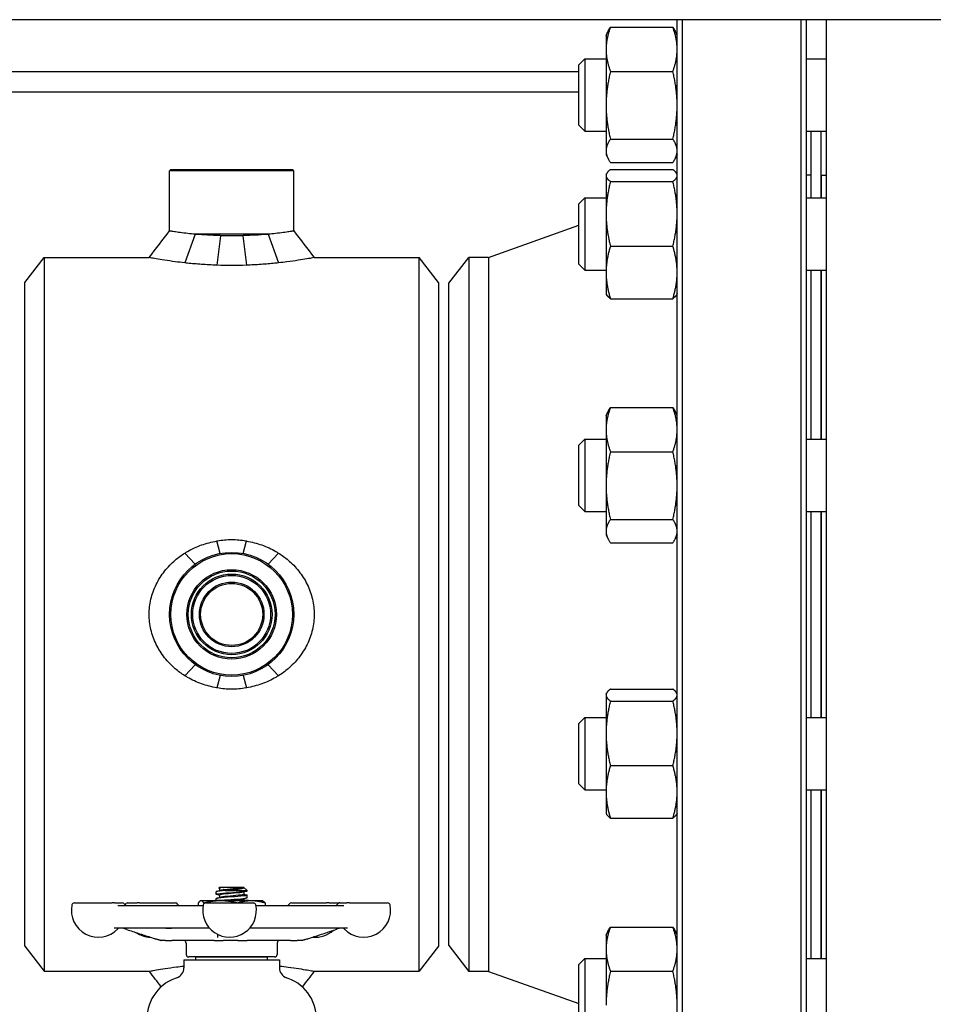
# Model space of a CAD drawing. Header units: inches. Extents: x 18 to 846, y -67 to 561.
# Tile 568 of 656: x 710 to 721, y 264 to 276. Entities that reach past the tile are written whole.
import ezdxf

# ---------------------------------------------------------------- set-up
doc = ezdxf.new("R2010")
doc.units = ezdxf.units.IN
doc.header["$LTSCALE"] = 24
doc.header["$MEASUREMENT"] = 0
doc.layers.add('Visible (ANSI)', color=7, linetype='Continuous', lineweight=30)

msp = doc.modelspace()

# ---------------------------------------------------------------- linework, layer by layer
at = {"layer": 'Visible (ANSI)'}
for p, q in [((760.8308, 275.79286), (701.8308, 275.79286)), ((717.8358, 261.29286), (717.8358, 275.79286)), ((717.8983, 275.79286), (717.8983, 261.29286)), ((719.3333, 261.29286), (719.3333, 275.79286)), ((719.3958, 275.79286), (719.3958, 261.29286)), ((719.6408, 261.29286), (719.6408, 275.79286)), ((716.9768, 275.60288), (716.99816, 275.64867)), ((716.9768, 275.60288), (716.9768, 275.43407)), ((717.02867, 275.70131), (717.78394, 275.70131)), ((717.8358, 275.60288), (717.81445, 275.64867)), ((716.9768, 275.43407), (716.9768, 274.75812)), ((716.6458, 275.24847), (716.71872, 275.32138)), ((716.6458, 274.5193), (716.6458, 275.24847)), ((716.71872, 275.32138), (716.71872, 274.44638)), ((716.71872, 275.32138), (716.9768, 275.32138)), ((719.3958, 275.32138), (719.6408, 275.32138)), ((708.2558, 275.16786), (716.6458, 275.16786)), ((717.02867, 275.16683), (717.78394, 275.16683)), ((716.6458, 274.91786), (708.2558, 274.91786)), ((716.9768, 274.75812), (716.9768, 274.20793)), ((716.6458, 274.5193), (716.71872, 274.44638)), ((716.71872, 274.44638), (716.9768, 274.44638)), ((719.3958, 274.44638), (719.6408, 274.44638)), ((719.4558, 273.63906), (719.4558, 274.44638)), ((719.5758, 273.63906), (719.5758, 274.44638)), ((717.02867, 274.3494), (717.78394, 274.3494)), ((716.9768, 274.20793), (716.9768, 274.16488)), ((716.9768, 274.16488), (716.99816, 274.1191)), ((717.02867, 274.06645), (717.78394, 274.06645)), ((717.8358, 274.16488), (717.81445, 274.1191)), ((711.71643, 273.98036), (711.7008, 273.96474)), ((713.2008, 273.96474), (711.7008, 273.96474)), ((711.7008, 273.23911), (711.7008, 273.96474)), ((711.71643, 273.98036), (713.18518, 273.98036)), ((713.18518, 273.98036), (713.2008, 273.96474)), ((713.2008, 273.23911), (713.2008, 273.96474)), ((716.9768, 273.92056), (716.98205, 273.93182)), ((717.02867, 273.98208), (717.78394, 273.98208)), ((717.8358, 273.92056), (717.83055, 273.93182)), ((716.9768, 273.92056), (716.9768, 273.90947)), ((716.9768, 273.90947), (716.9768, 273.4466)), ((717.02867, 273.83686), (717.78394, 273.83686)), ((719.4558, 273.91536), (719.3958, 273.91536)), ((719.5808, 273.63906), (719.5808, 273.91536)), ((719.5808, 273.91536), (719.6408, 273.91536)), ((719.5758, 273.79536), (719.5808, 273.79536)), ((716.6458, 273.56614), (716.71872, 273.63906)), ((716.71872, 273.63906), (716.71872, 272.76406)), ((716.71872, 273.63906), (716.9768, 273.63906)), ((719.3958, 273.63906), (719.6408, 273.63906)), ((716.6458, 272.83698), (716.6458, 273.56614)), ((716.9768, 273.4466), (716.9768, 272.73869)), ((715.5558, 272.92036), (716.6458, 273.3076)), ((712.01098, 273.19911), (711.88356, 272.85376)), ((712.89063, 273.19911), (712.01098, 273.19911)), ((712.31447, 273.1827), (712.27312, 272.82561)), ((712.58714, 273.1827), (712.62849, 272.82561)), ((712.89063, 273.19911), (713.01805, 272.85376)), ((717.02867, 273.05634), (717.78394, 273.05634)), ((709.9508, 272.61586), (710.18254, 272.91786)), ((710.18254, 272.91786), (710.18254, 264.29286)), ((710.18254, 272.91786), (711.45368, 272.91786)), ((713.44793, 272.91786), (714.71907, 272.91786)), ((714.71907, 264.29286), (714.71907, 272.91786)), ((714.9508, 272.61586), (714.71907, 272.91786)), ((715.0758, 272.60786), (715.31559, 272.92036)), ((715.31559, 272.92036), (715.31559, 264.29036)), ((715.5558, 272.92036), (715.31559, 272.92036)), ((715.5558, 272.92036), (715.5558, 264.29036)), ((716.6458, 272.83698), (716.71872, 272.76406)), ((716.71872, 272.76406), (716.9768, 272.76406)), ((719.3958, 272.76406), (719.6408, 272.76406)), ((719.4558, 270.72519), (719.4558, 272.76406)), ((719.5758, 270.72519), (719.5758, 272.76406)), ((719.5808, 270.72519), (719.5808, 272.76406)), ((716.9768, 272.73869), (716.9768, 272.48256)), ((709.9508, 264.59486), (709.9508, 272.61586)), ((714.9508, 272.61586), (714.9508, 264.59486)), ((715.0758, 264.60286), (715.0758, 272.60786)), ((716.9768, 272.48256), (716.98205, 272.4713)), ((717.02867, 272.42103), (717.78394, 272.42103)), ((717.8358, 272.48256), (717.83055, 272.4713)), ((717.02867, 271.10512), (717.78394, 271.10512)), ((716.9768, 271.00669), (716.99816, 271.05247)), ((716.9768, 271.00669), (716.9768, 270.83788)), ((717.8358, 271.00669), (717.81445, 271.05247)), ((716.9768, 270.83788), (716.9768, 270.16192)), ((716.6458, 270.65227), (716.71872, 270.72519)), ((716.71872, 270.72519), (716.71872, 269.85019)), ((716.71872, 270.72519), (716.9768, 270.72519)), ((719.3958, 270.72519), (719.6408, 270.72519)), ((716.6458, 269.92311), (716.6458, 270.65227)), ((717.02867, 270.57064), (717.78394, 270.57064)), ((716.9768, 270.16192), (716.9768, 269.61173)), ((716.6458, 269.92311), (716.71872, 269.85019)), ((716.71872, 269.85019), (716.9768, 269.85019)), ((719.3958, 269.85019), (719.6408, 269.85019)), ((719.4558, 267.36054), (719.4558, 269.85019)), ((719.5758, 267.36054), (719.5758, 269.85019)), ((719.5808, 267.36054), (719.5808, 269.85019)), ((717.02867, 269.75321), (717.78394, 269.75321)), ((716.9768, 269.61173), (716.9768, 269.56869)), ((716.9768, 269.56869), (716.99816, 269.5229)), ((717.8358, 269.56869), (717.81445, 269.5229)), ((712.31059, 269.34214), (712.27312, 269.49262)), ((712.59102, 269.34214), (712.62849, 269.49262)), ((717.02867, 269.47026), (717.78394, 269.47026)), ((712.01098, 269.21286), (711.88385, 269.34634)), ((712.89063, 269.21286), (713.01776, 269.34634)), ((712.01098, 267.99787), (711.88356, 267.86457)), ((712.89063, 267.99787), (713.01805, 267.86457)), ((712.31051, 267.8686), (712.27312, 267.71811)), ((712.5911, 267.8686), (712.62849, 267.71811)), ((716.9768, 267.64204), (716.98205, 267.6533)), ((716.9768, 267.64204), (716.9768, 267.63096)), ((716.9768, 267.63096), (716.9768, 267.16808)), ((717.02867, 267.70357), (717.78394, 267.70357)), ((717.8358, 267.64204), (717.83055, 267.6533)), ((717.02867, 267.55835), (717.78394, 267.55835)), ((716.6458, 267.28762), (716.71872, 267.36054)), ((716.6458, 266.55846), (716.6458, 267.28762)), ((716.71872, 267.36054), (716.71872, 266.48554)), ((716.71872, 267.36054), (716.9768, 267.36054)), ((719.3958, 267.36054), (719.6408, 267.36054)), ((716.9768, 267.16808), (716.9768, 266.46017)), ((717.02867, 266.77782), (717.78394, 266.77782)), ((716.6458, 266.55846), (716.71872, 266.48554)), ((716.71872, 266.48554), (716.9768, 266.48554)), ((716.9768, 266.46017), (716.9768, 266.20404)), ((719.3958, 266.48554), (719.6408, 266.48554)), ((719.4558, 264.44667), (719.4558, 266.48554)), ((719.5758, 264.44667), (719.5758, 266.48554)), ((719.5808, 264.44667), (719.5808, 266.48554)), ((716.9768, 266.20404), (716.98205, 266.19278)), ((717.8358, 266.20404), (717.83055, 266.19278)), ((717.02867, 266.14252), (717.78394, 266.14252)), ((712.2633, 265.22316), (712.2633, 265.25405)), ((712.30385, 265.30649), (712.29498, 265.2983)), ((712.34743, 265.30649), (712.30385, 265.30649)), ((712.30497, 265.29571), (712.30497, 265.26705)), ((712.34743, 265.30649), (712.35051, 265.30649)), ((712.59664, 265.30649), (712.35051, 265.30649)), ((712.37071, 265.26903), (712.6383, 265.26903)), ((712.59664, 265.30649), (712.59773, 265.30649)), ((712.59664, 265.30649), (712.59664, 265.30649)), ((712.59664, 265.25182), (712.59664, 265.22316)), ((712.5982, 265.30609), (712.6383, 265.26903)), ((712.6383, 265.26482), (712.6383, 265.26903)), ((712.0758, 265.14399), (712.07076, 265.14164)), ((712.08078, 265.14399), (712.0758, 265.14399)), ((712.3185, 265.14399), (712.08078, 265.14399)), ((712.24696, 265.14661), (712.24433, 265.14399)), ((712.65465, 265.14661), (712.24696, 265.14661)), ((712.2633, 265.14661), (712.2633, 265.17071)), ((712.30497, 265.21238), (712.30497, 265.18372)), ((712.68853, 265.14399), (712.3185, 265.14399)), ((712.59664, 265.16849), (712.59664, 265.14661)), ((712.6383, 265.18149), (712.6383, 265.21238)), ((712.65465, 265.14661), (712.65728, 265.14399)), ((712.8258, 265.14399), (712.68853, 265.14399)), ((712.8258, 265.14399), (712.83084, 265.14164)), ((710.5503, 265.11911), (711.00423, 265.11911)), ((711.03584, 265.11911), (711.00423, 265.11911)), ((711.03584, 265.11911), (711.12869, 265.11911)), ((711.07267, 265.08786), (712.10538, 265.08786)), ((711.19207, 265.11911), (711.30768, 265.11911)), ((711.33848, 265.11911), (711.30768, 265.11911)), ((711.33848, 265.11911), (711.77046, 265.11911)), ((712.04564, 265.11694), (712.04564, 265.08786)), ((712.11592, 265.11694), (712.11592, 265.11074)), ((712.13721, 265.11911), (712.71284, 265.11911)), ((712.74467, 265.08786), (713.8054, 265.08786)), ((712.85597, 265.11694), (712.85597, 265.08786)), ((713.17287, 265.11911), (713.59702, 265.11911)), ((713.62851, 265.11911), (713.59702, 265.11911)), ((713.62851, 265.11911), (713.75125, 265.11911)), ((713.75699, 265.11911), (713.84343, 265.11911)), ((713.87434, 265.11911), (713.84343, 265.11911)), ((713.87434, 265.11911), (714.33537, 265.11911)), ((712.18021, 264.81536), (711.03162, 264.81536)), ((713.84891, 264.81536), (712.66984, 264.81536)), ((716.9768, 264.72817), (716.99816, 264.77396)), ((717.02867, 264.8266), (717.78394, 264.8266)), ((717.8358, 264.72817), (717.81445, 264.77396)), ((711.59647, 264.66536), (711.59761, 264.66536)), ((711.64926, 264.66536), (711.59761, 264.66536)), ((711.64926, 264.66536), (711.7266, 264.66536)), ((712.2378, 264.66536), (711.7266, 264.66536)), ((712.2378, 264.66536), (712.34988, 264.66536)), ((712.52528, 264.66536), (712.34988, 264.66536)), ((712.52528, 264.66536), (712.63877, 264.66536)), ((713.16144, 264.66536), (712.63877, 264.66536)), ((713.16144, 264.66536), (713.24162, 264.66536)), ((713.29838, 264.66536), (713.24162, 264.66536)), ((713.29838, 264.66536), (713.30002, 264.66536)), ((716.9768, 264.72817), (716.9768, 264.55936)), ((709.9508, 264.59486), (710.18254, 264.29286)), ((711.9008, 264.63411), (711.9008, 264.49661)), ((713.0008, 264.63411), (713.0008, 264.49661)), ((714.9508, 264.59486), (714.71907, 264.29286)), ((715.0758, 264.60286), (715.31559, 264.29036)), ((716.9768, 264.55936), (716.9768, 263.88341)), ((711.8733, 264.43036), (713.0283, 264.43036)), ((711.8733, 264.43036), (711.8733, 264.33302)), ((712.96955, 264.46536), (711.93205, 264.46536)), ((712.88255, 264.46161), (712.01905, 264.46161)), ((712.01905, 264.43036), (712.01905, 264.46161)), ((712.1258, 264.46161), (712.1258, 264.46536)), ((712.7758, 264.46161), (712.7758, 264.46536)), ((712.88255, 264.43036), (712.88255, 264.46161)), ((713.0283, 264.43036), (713.0283, 264.33302)), ((716.6458, 264.37375), (716.71872, 264.44667)), ((716.71872, 264.44667), (716.71872, 263.57167)), ((716.71872, 264.44667), (716.9768, 264.44667)), ((719.3958, 264.44667), (719.6408, 264.44667)), ((710.18254, 264.29286), (711.45368, 264.29286)), ((713.44793, 264.29286), (714.71907, 264.29286)), ((715.5558, 264.29036), (715.31559, 264.29036)), ((715.5558, 264.29036), (716.6458, 263.90313)), ((716.6458, 263.64459), (716.6458, 264.37375)), ((717.02867, 264.29212), (717.78394, 264.29212))]:
    msp.add_line(p, q, dxfattribs=at)
for radius in [0.75, 0.73438, 0.54063, 0.52432, 0.48748, 0.47117, 0.39063, 0.375]:
    msp.add_circle((712.4508, 268.60536), radius, dxfattribs=at)
for centre, radius, start, end in [((717.4608, 273.9951), 0.375, 350.315404, 0), ((710.83812, 265.02911), 0.325, 168.463041, 316.550158), ((710.5503, 265.08786), 0.03125, 90, 168.463041), ((711.12869, 265.08786), 0.03125, 30, 90), ((711.18281, 265.11911), 0.03125, 210, 250.573347), ((711.19207, 265.08786), 0.03125, 90, 165.077179), ((711.77046, 265.08786), 0.03125, 30, 90), ((711.82458, 265.11911), 0.03125, 210, 270), ((712.42502, 265.02911), 0.325, 168.463041, 11.536959), ((712.13721, 265.08786), 0.03125, 90, 168.463041), ((712.71284, 265.08786), 0.03125, 11.536959, 90), ((713.11874, 265.11911), 0.03125, 270, 330), ((713.17287, 265.08786), 0.03125, 90, 150), ((713.70286, 265.11911), 0.03125, 285.522887, 330), ((713.75699, 265.08786), 0.03125, 90, 150), ((713.75125, 265.08786), 0.03125, 84.72789, 90), ((714.04756, 265.02911), 0.325, 223.449842, 11.536959), ((714.33537, 265.08786), 0.03125, 11.536959, 90), ((711.09675, 264.78411), 0.03125, 90, 136.550158), ((713.46343, 265.02911), 0.325, 264.560361, 312.13594), ((713.78893, 264.78411), 0.03125, 43.449842, 90), ((711.47989, 265.02911), 0.325, 235.93451, 267.72507), ((711.86955, 264.63411), 0.03125, 0, 90), ((713.03205, 264.63411), 0.03125, 90, 180), ((711.93205, 264.49661), 0.03125, 180, 270), ((712.96955, 264.49661), 0.03125, 270, 0), ((711.7483, 264.33302), 0.125, 288.15197, 0), ((713.1533, 264.33302), 0.125, 180, 251.84803), ((711.9508, 263.71536), 0.525, 105.803055, 180), ((712.9508, 263.71536), 0.525, 0, 74.196945)]:
    msp.add_arc(centre, radius, start, end, dxfattribs=at)
for points, weights in [([(717.02867, 275.70131), (716.9768, 275.5581), (716.9768, 275.43407)], [1, 1.0379548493, 1]), ([(716.99816, 275.64867), (717.00993, 275.67391), (717.02867, 275.70131)], [1.01733426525, 1.01339325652, 1]), ([(717.78394, 275.70131), (717.80268, 275.67391), (717.81445, 275.64867)], [1, 1.01339325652, 1.01733426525]), ([(717.8358, 275.43407), (717.8358, 275.5581), (717.78394, 275.70131)], [1, 1.0379548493, 1]), ([(716.9768, 275.43407), (716.9768, 275.31005), (717.02867, 275.16683)], [1, 1.0379548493, 1]), ([(717.78394, 275.16683), (717.8358, 275.31005), (717.8358, 275.43407)], [1, 1.0379548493, 1]), ([(717.02867, 275.16683), (716.9768, 274.9478), (716.9768, 274.75812)], [1, 1.0379548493, 1]), ([(717.8358, 274.75812), (717.8358, 274.9478), (717.78394, 275.16683)], [1, 1.0379548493, 1]), ([(716.9768, 274.75812), (716.9768, 274.56843), (717.02867, 274.3494)], [1, 1.0379548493, 1]), ([(717.78394, 274.3494), (717.8358, 274.56843), (717.8358, 274.75812)], [1, 1.0379548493, 1]), ([(717.02867, 274.3494), (716.9768, 274.27359), (716.9768, 274.20793)], [1, 1.0379548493, 1]), ([(717.8358, 274.20793), (717.8358, 274.27359), (717.78394, 274.3494)], [1, 1.0379548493, 1]), ([(716.9768, 274.20793), (716.9768, 274.14227), (717.02867, 274.06645)], [1, 1.0379548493, 1]), ([(717.78394, 274.06645), (717.8358, 274.14227), (717.8358, 274.20793)], [1, 1.0379548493, 1]), ([(717.02867, 273.98208), (716.9768, 273.94317), (716.9768, 273.90947)], [1, 1.0379548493, 1]), ([(717.8358, 273.90947), (717.8358, 273.94317), (717.78394, 273.98208)], [1, 1.0379548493, 1]), ([(716.9768, 273.90947), (716.9768, 273.87578), (717.02867, 273.83686)], [1, 1.0379548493, 1]), ([(717.02867, 273.83686), (716.9768, 273.62772), (716.9768, 273.4466)], [1, 1.0379548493, 1]), ([(717.78394, 273.83686), (717.8358, 273.87578), (717.8358, 273.90947)], [1, 1.0379548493, 1]), ([(717.8358, 273.4466), (717.8358, 273.62772), (717.78394, 273.83686)], [1, 1.0379548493, 1]), ([(716.9768, 273.4466), (716.9768, 273.26548), (717.02867, 273.05634)], [1, 1.0379548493, 1]), ([(717.78394, 273.05634), (717.8358, 273.26548), (717.8358, 273.4466)], [1, 1.0379548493, 1]), ([(717.02867, 273.05634), (716.9768, 272.88611), (716.9768, 272.73869)], [1, 1.0379548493, 1]), ([(717.8358, 272.73869), (717.8358, 272.88611), (717.78394, 273.05634)], [1, 1.0379548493, 1]), ([(716.9768, 272.73869), (716.9768, 272.59126), (717.02867, 272.42103)], [1, 1.0379548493, 1]), ([(717.78394, 272.42103), (717.8358, 272.59126), (717.8358, 272.73869)], [1, 1.0379548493, 1]), ([(717.02867, 272.42103), (716.99302, 272.44778), (716.98205, 272.4713)], [1, 1.02578038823, 1.01653872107]), ([(717.83055, 272.4713), (717.81959, 272.44778), (717.78394, 272.42103)], [1.01653872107, 1.02578038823, 1]), ([(717.02867, 271.10512), (716.9768, 270.96191), (716.9768, 270.83788)], [1, 1.0379548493, 1]), ([(716.99816, 271.05247), (717.00993, 271.07772), (717.02867, 271.10512)], [1.01733426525, 1.01339325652, 1]), ([(717.78394, 271.10512), (717.80268, 271.07772), (717.81445, 271.05247)], [1, 1.01339325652, 1.01733426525]), ([(717.8358, 270.83788), (717.8358, 270.96191), (717.78394, 271.10512)], [1, 1.0379548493, 1]), ([(716.9768, 270.83788), (716.9768, 270.71385), (717.02867, 270.57064)], [1, 1.0379548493, 1]), ([(717.78394, 270.57064), (717.8358, 270.71385), (717.8358, 270.83788)], [1, 1.0379548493, 1]), ([(717.02867, 270.57064), (716.9768, 270.35161), (716.9768, 270.16192)], [1, 1.0379548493, 1]), ([(717.8358, 270.16192), (717.8358, 270.35161), (717.78394, 270.57064)], [1, 1.0379548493, 1]), ([(716.9768, 270.16192), (716.9768, 269.97224), (717.02867, 269.75321)], [1, 1.0379548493, 1]), ([(717.78394, 269.75321), (717.8358, 269.97224), (717.8358, 270.16192)], [1, 1.0379548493, 1]), ([(717.02867, 269.75321), (716.9768, 269.67739), (716.9768, 269.61173)], [1, 1.0379548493, 1]), ([(717.8358, 269.61173), (717.8358, 269.67739), (717.78394, 269.75321)], [1, 1.0379548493, 1]), ([(716.9768, 269.61173), (716.9768, 269.54607), (717.02867, 269.47026)], [1, 1.0379548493, 1]), ([(717.78394, 269.47026), (717.8358, 269.54607), (717.8358, 269.61173)], [1, 1.0379548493, 1]), ([(717.02867, 267.70357), (716.9768, 267.66465), (716.9768, 267.63096)], [1, 1.0379548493, 1]), ([(716.9768, 267.63096), (716.9768, 267.59726), (717.02867, 267.55835)], [1, 1.0379548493, 1]), ([(717.8358, 267.63096), (717.8358, 267.66465), (717.78394, 267.70357)], [1, 1.0379548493, 1]), ([(717.78394, 267.55835), (717.8358, 267.59726), (717.8358, 267.63096)], [1, 1.0379548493, 1]), ([(717.02867, 267.55835), (716.9768, 267.34921), (716.9768, 267.16808)], [1, 1.0379548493, 1]), ([(717.8358, 267.16808), (717.8358, 267.34921), (717.78394, 267.55835)], [1, 1.0379548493, 1]), ([(716.9768, 267.16808), (716.9768, 266.98696), (717.02867, 266.77782)], [1, 1.0379548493, 1]), ([(717.78394, 266.77782), (717.8358, 266.98696), (717.8358, 267.16808)], [1, 1.0379548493, 1]), ([(717.02867, 266.77782), (716.9768, 266.60759), (716.9768, 266.46017)], [1, 1.0379548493, 1]), ([(717.8358, 266.46017), (717.8358, 266.60759), (717.78394, 266.77782)], [1, 1.0379548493, 1]), ([(716.9768, 266.46017), (716.9768, 266.31275), (717.02867, 266.14252)], [1, 1.0379548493, 1]), ([(717.78394, 266.14252), (717.8358, 266.31275), (717.8358, 266.46017)], [1, 1.0379548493, 1]), ([(717.02867, 266.14252), (716.99302, 266.16926), (716.98205, 266.19278)], [1, 1.02578038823, 1.01653872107]), ([(717.83055, 266.19278), (717.81959, 266.16926), (717.78394, 266.14252)], [1.01653872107, 1.02578038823, 1]), ([(712.08078, 265.14399), (712.06447, 265.14399), (712.04564, 265.11694)], [1, 1.0379548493, 1]), ([(712.11592, 265.11694), (712.09709, 265.14399), (712.08078, 265.14399)], [1, 1.0379548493, 1]), ([(712.3185, 265.14399), (712.22448, 265.14399), (712.11592, 265.11694)], [1, 1.0379548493, 1]), ([(712.51221, 265.11911), (712.40892, 265.14399), (712.3185, 265.14399)], [1.0028933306, 1.03644839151, 1]), ([(712.68853, 265.14399), (712.6138, 265.14399), (712.52843, 265.11911)], [1, 1.03644839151, 1.0028933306]), ([(712.85597, 265.11694), (712.76624, 265.14399), (712.68853, 265.14399)], [1, 1.0379548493, 1]), ([(712.83084, 265.14164), (712.84259, 265.13616), (712.85597, 265.11694)], [1.01585135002, 1.02667968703, 1]), ([(717.02867, 264.8266), (716.9768, 264.68339), (716.9768, 264.55936)], [1, 1.0379548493, 1]), ([(716.99816, 264.77396), (717.00993, 264.7992), (717.02867, 264.8266)], [1.01733426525, 1.01339325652, 1]), ([(717.78394, 264.8266), (717.80268, 264.7992), (717.81445, 264.77396)], [1, 1.01339325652, 1.01733426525]), ([(717.8358, 264.55936), (717.8358, 264.68339), (717.78394, 264.8266)], [1, 1.0379548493, 1]), ([(716.9768, 264.55936), (716.9768, 264.43534), (717.02867, 264.29212)], [1, 1.0379548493, 1]), ([(717.78394, 264.29212), (717.8358, 264.43534), (717.8358, 264.55936)], [1, 1.0379548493, 1]), ([(717.02867, 264.29212), (716.9768, 264.07309), (716.9768, 263.88341)], [1, 1.0379548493, 1]), ([(717.8358, 263.88341), (717.8358, 264.07309), (717.78394, 264.29212)], [1, 1.0379548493, 1])]:
    msp.add_rational_spline(points, weights, degree=2, dxfattribs=at)
for points in [[(711.45368, 272.91786), (711.53604, 273.02496), (711.61844, 273.13202), (711.7008, 273.23911)], [(713.2008, 273.23911), (713.28317, 273.13202), (713.36557, 273.02496), (713.44793, 272.91786)], [(712.26995, 265.25759), (712.28439, 265.26146), (712.29882, 265.26536), (712.31323, 265.26931)], [(712.30497, 265.29349), (712.30303, 265.29402), (712.30109, 265.29454), (712.29915, 265.29507)], [(712.35051, 265.30649), (712.32184, 265.3029), (712.30532, 265.29931), (712.30506, 265.29571)], [(712.63166, 265.26128), (712.61722, 265.25741), (712.60279, 265.25351), (712.58838, 265.24956)], [(712.30497, 265.21015), (712.29331, 265.21333), (712.28163, 265.21648), (712.26995, 265.21962)], [(712.26995, 265.17425), (712.28439, 265.17813), (712.29882, 265.18202), (712.31323, 265.18597)], [(712.63166, 265.17795), (712.61722, 265.17408), (712.60279, 265.17018), (712.58838, 265.16623)], [(712.59664, 265.22538), (712.6083, 265.2222), (712.61998, 265.21905), (712.63166, 265.21592)], [(711.17242, 265.08964), (711.17527, 265.08863), (711.17772, 265.08786), (711.17996, 265.08786)], [(713.70452, 265.08786), (713.70659, 265.08786), (713.7088, 265.08833), (713.71123, 265.089)], [(711.5985, 264.10461), (711.55022, 264.16736), (711.50194, 264.23011), (711.45368, 264.29286)], [(713.44793, 264.29286), (713.39967, 264.23011), (713.35139, 264.16736), (713.30311, 264.10461)]]:
    msp.add_open_spline(points, degree=3, dxfattribs=at)
for points, knots in [([(712.01098, 273.19911), (711.97823, 273.20225), (711.94789, 273.2055), (711.88723, 273.21249), (711.85601, 273.21645), (711.80097, 273.22387), (711.77714, 273.22733), (711.73884, 273.23307), (711.72435, 273.23535), (711.70533, 273.23837), (711.7008, 273.23911), (711.7008, 273.23911)], [1.14151861, 1.14151861, 1.14151861, 1.14151861, 1.43791453, 1.43791453, 1.79738463, 1.79738463, 2.15685474, 2.15685474, 2.51632484, 2.51632484, 2.87579495, 2.87579495, 2.87579495, 2.87579495]), ([(713.2008, 273.23911), (713.2008, 273.23911), (713.19628, 273.23837), (713.17726, 273.23535), (713.16277, 273.23307), (713.12447, 273.22733), (713.10064, 273.22387), (713.0456, 273.21645), (713.01438, 273.21249), (712.95372, 273.2055), (712.92338, 273.20225), (712.89063, 273.19911)], [8.62738484, 8.62738484, 8.62738484, 8.62738484, 8.98685495, 8.98685495, 9.34632505, 9.34632505, 9.70579515, 9.70579515, 10.06526526, 10.06526526, 10.36166118, 10.36166118, 10.36166118, 10.36166118]), ([(712.31447, 273.1827), (712.31131, 273.18278), (712.30815, 273.18287), (712.25582, 273.1843), (712.20668, 273.18635), (712.11182, 273.19155), (712.06604, 273.19469), (712.0192, 273.19844), (712.01507, 273.19878), (712.01098, 273.19911)], [6.174962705, 6.174962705, 6.174962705, 6.174962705, 6.198184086, 6.198184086, 6.559650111, 6.559650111, 6.921116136, 6.921116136, 6.956288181, 6.956288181, 6.956288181, 6.956288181]), ([(712.58714, 273.1827), (712.54111, 273.18152), (712.49516, 273.18095), (712.40642, 273.18095), (712.36048, 273.18152), (712.31447, 273.1827)], [5.498762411, 5.498762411, 5.498762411, 5.498762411, 5.836718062, 5.836718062, 6.174962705, 6.174962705, 6.174962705, 6.174962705]), ([(712.89063, 273.19911), (712.88412, 273.19858), (712.87754, 273.19805), (712.82873, 273.19421), (712.78363, 273.19116), (712.69032, 273.18615), (712.64205, 273.18418), (712.59157, 273.18282), (712.58936, 273.18276), (712.58714, 273.1827)], [4.71804691, 4.71804691, 4.71804691, 4.71804691, 4.774029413, 4.774029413, 5.128258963, 5.128258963, 5.482488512, 5.482488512, 5.498762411, 5.498762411, 5.498762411, 5.498762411]), ([(711.88356, 272.85376), (711.84236, 272.85827), (711.80368, 272.86299), (711.72234, 272.87365), (711.67856, 272.87999), (711.60044, 272.89207), (711.5661, 272.8978), (711.51036, 272.90743), (711.48892, 272.91134), (711.46057, 272.91656), (711.45368, 272.91786), (711.45368, 272.91786)], [8.73925705, 8.73925705, 8.73925705, 8.73925705, 9.09596473, 9.09596473, 9.5572129, 9.5572129, 10.01846107, 10.01846107, 10.47970924, 10.47970924, 10.94095741, 10.94095741, 10.94095741, 10.94095741]), ([(713.44793, 272.91786), (713.44793, 272.91786), (713.44067, 272.91649), (713.41092, 272.91101), (713.38844, 272.90693), (713.3301, 272.89689), (713.29418, 272.89093), (713.21258, 272.87844), (713.16689, 272.87192), (713.08766, 272.86175), (713.05384, 272.85768), (713.01805, 272.85376)], [3.64734943, 3.64734943, 3.64734943, 3.64734943, 4.12072251, 4.12072251, 4.5940956, 4.5940956, 5.06746868, 5.06746868, 5.54084176, 5.54084176, 5.85142641, 5.85142641, 5.85142641, 5.85142641]), ([(712.27312, 272.82561), (712.27175, 272.82565), (712.27038, 272.8257), (712.20765, 272.82793), (712.14626, 272.83123), (712.02755, 272.83962), (711.97016, 272.84472), (711.90537, 272.85141), (711.89438, 272.85258), (711.88356, 272.85376)], [7.7349549, 7.7349549, 7.7349549, 7.7349549, 7.74501533, 7.74501533, 8.1953318, 8.1953318, 8.64564826, 8.64564826, 8.73925705, 8.73925705, 8.73925705, 8.73925705]), ([(712.62849, 272.82561), (712.62739, 272.82556), (712.62629, 272.82551), (712.56668, 272.82305), (712.5078, 272.82186), (712.4508, 272.82186), (712.39381, 272.82186), (712.33493, 272.82305), (712.27532, 272.82551), (712.27422, 272.82556), (712.27312, 272.82561)], [-0.442439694, -0.442439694, -0.442439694, -0.442439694, -0.434289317, -0.434289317, 0, 0, 0, 0.434289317, 0.434289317, 0.442439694, 0.442439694, 0.442439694, 0.442439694]), ([(713.01805, 272.85376), (713.0033, 272.85215), (712.98823, 272.85056), (712.92015, 272.84369), (712.8639, 272.83881), (712.74794, 272.83081), (712.68817, 272.82768), (712.62849, 272.82561)], [5.85142641, 5.85142641, 5.85142641, 5.85142641, 5.97930603, 5.97930603, 6.41777031, 6.41777031, 6.85494677, 6.85494677, 6.85494677, 6.85494677]), ([(711.88385, 269.34634), (711.89457, 269.35306), (711.90547, 269.35962), (711.97016, 269.3969), (712.02755, 269.42339), (712.14626, 269.46571), (712.20765, 269.48157), (712.27038, 269.49216), (712.27175, 269.49239), (712.27312, 269.49262)], [13.14129772, 13.14129772, 13.14129772, 13.14129772, 13.23408478, 13.23408478, 13.68440124, 13.68440124, 14.13471771, 14.13471771, 14.14477814, 14.14477814, 14.14477814, 14.14477814]), ([(712.27312, 269.49262), (712.27422, 269.49284), (712.27532, 269.49306), (712.33493, 269.50476), (712.39381, 269.51024), (712.5078, 269.51024), (712.56668, 269.50476), (712.62629, 269.49306), (712.62739, 269.49284), (712.62849, 269.49262)], [-7.390832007, -7.390832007, -7.390832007, -7.390832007, -7.382681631, -7.382681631, -6.948392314, -6.948392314, -6.514102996, -6.514102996, -6.50595262, -6.50595262, -6.50595262, -6.50595262]), ([(712.62849, 269.49262), (712.62986, 269.49239), (712.63123, 269.49216), (712.69396, 269.48157), (712.75535, 269.46571), (712.87406, 269.42339), (712.93145, 269.3969), (712.99614, 269.35962), (713.00704, 269.35306), (713.01776, 269.34634)], [0.44025603, 0.44025603, 0.44025603, 0.44025603, 0.45031646, 0.45031646, 0.90063293, 0.90063293, 1.35094939, 1.35094939, 1.44373646, 1.44373646, 1.44373646, 1.44373646]), ([(711.88356, 267.86457), (711.84236, 267.89046), (711.80368, 267.91891), (711.72234, 267.98814), (711.67856, 268.03288), (711.60044, 268.13176), (711.5661, 268.18589), (711.51036, 268.30015), (711.48892, 268.36039), (711.46057, 268.48274), (711.45368, 268.54483), (711.45368, 268.6659), (711.46057, 268.72799), (711.48892, 268.85033), (711.51036, 268.91058), (711.5661, 269.02484), (711.60044, 269.07897), (711.67856, 269.17785), (711.72234, 269.22259), (711.80376, 269.29189), (711.84253, 269.3204), (711.88385, 269.34634)], [8.73707527, 8.73707527, 8.73707527, 8.73707527, 9.09378295, 9.09378295, 9.55503112, 9.55503112, 10.01627929, 10.01627929, 10.47752746, 10.47752746, 10.93877563, 10.93877563, 11.4000238, 11.4000238, 11.86127197, 11.86127197, 12.32252014, 12.32252014, 12.78376831, 12.78376831, 13.14129772, 13.14129772, 13.14129772, 13.14129772]), ([(713.01776, 269.34634), (713.05907, 269.3204), (713.09785, 269.29189), (713.17927, 269.22259), (713.22305, 269.17785), (713.30117, 269.07897), (713.33551, 269.02484), (713.39125, 268.91058), (713.41269, 268.85033), (713.44103, 268.72799), (713.44793, 268.6659), (713.44793, 268.54483), (713.44103, 268.48274), (713.41269, 268.36039), (713.39125, 268.30015), (713.33551, 268.18589), (713.30117, 268.13176), (713.22305, 268.03288), (713.17927, 267.98814), (713.09793, 267.91891), (713.05925, 267.89046), (713.01805, 267.86457)], [1.44373646, 1.44373646, 1.44373646, 1.44373646, 1.80126586, 1.80126586, 2.26251403, 2.26251403, 2.7237622, 2.7237622, 3.18501037, 3.18501037, 3.64625854, 3.64625854, 4.10750671, 4.10750671, 4.56875488, 4.56875488, 5.03000306, 5.03000306, 5.49125123, 5.49125123, 5.8479589, 5.8479589, 5.8479589, 5.8479589]), ([(712.27312, 267.71811), (712.27175, 267.71834), (712.27038, 267.71857), (712.20765, 267.72916), (712.14626, 267.74502), (712.02755, 267.78734), (711.97016, 267.81383), (711.90537, 267.85117), (711.89438, 267.85778), (711.88356, 267.86457)], [7.73277312, 7.73277312, 7.73277312, 7.73277312, 7.74283355, 7.74283355, 8.19315002, 8.19315002, 8.64346648, 8.64346648, 8.73707527, 8.73707527, 8.73707527, 8.73707527]), ([(713.01805, 267.86457), (713.00723, 267.85778), (712.99624, 267.85117), (712.93145, 267.81383), (712.87406, 267.78734), (712.75535, 267.74502), (712.69396, 267.72916), (712.63123, 267.71857), (712.62986, 267.71834), (712.62849, 267.71811)], [5.8479589, 5.8479589, 5.8479589, 5.8479589, 5.94156769, 5.94156769, 6.39188416, 6.39188416, 6.84220062, 6.84220062, 6.85226105, 6.85226105, 6.85226105, 6.85226105]), ([(712.62849, 267.71811), (712.62739, 267.71789), (712.62629, 267.71767), (712.56668, 267.70597), (712.5078, 267.70049), (712.4508, 267.70049), (712.39381, 267.70049), (712.33493, 267.70597), (712.27532, 267.71767), (712.27422, 267.71789), (712.27312, 267.71811)], [-0.442439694, -0.442439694, -0.442439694, -0.442439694, -0.434289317, -0.434289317, 0, 0, 0, 0.434289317, 0.434289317, 0.442439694, 0.442439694, 0.442439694, 0.442439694]), ([(712.27004, 265.21962), (712.25769, 265.223), (712.26324, 265.22638), (712.28606, 265.22976), (712.31329, 265.23379), (712.36456, 265.23783), (712.42087, 265.24186), (712.47678, 265.24587), (712.53644, 265.24988), (712.57804, 265.25388), (712.61591, 265.25753), (712.63807, 265.26118), (712.63827, 265.26482)], [-12.83335478, -12.83335478, -12.83335478, -12.83335478, -12.06862067, -12.06862067, -12.06862067, -11.15588833, -11.15588833, -11.15588833, -10.24972891, -10.24972891, -10.24972891, -9.42477796, -9.42477796, -9.42477796, -9.42477796]), ([(712.37071, 265.26903), (712.31942, 265.26501), (712.28038, 265.261), (712.2679, 265.25699), (712.26485, 265.25601), (712.2634, 265.25503), (712.26348, 265.25405)], [5.15376599, 5.15376599, 5.15376599, 5.15376599, 6.06133202, 6.06133202, 6.06133202, 6.28318531, 6.28318531, 6.28318531, 6.28318531]), ([(712.34743, 265.30649), (712.33825, 265.30564), (712.33006, 265.30481), (712.31521, 265.30305), (712.3089, 265.30214), (712.2972, 265.29987), (712.29399, 265.29853), (712.29504, 265.29649), (712.29655, 265.29578), (712.29915, 265.29507)], [-1.550329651, -1.550329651, -1.550329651, -1.550329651, -1.457797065, -1.457797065, -1.355028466, -1.355028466, -1.200467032, -1.200467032, -1.116670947, -1.116670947, -1.116670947, -1.116670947]), ([(712.58809, 265.24956), (712.57934, 265.24718), (712.56417, 265.24479), (712.54401, 265.24241), (712.5079, 265.23814), (712.45678, 265.23387), (712.41156, 265.2296), (712.36634, 265.22533), (712.32829, 265.22106), (712.31296, 265.21679), (712.30768, 265.21532), (712.30515, 265.21385), (712.30523, 265.21238)], [9.76293162, 9.76293162, 9.76293162, 9.76293162, 10.30218161, 10.30218161, 10.30218161, 11.26805029, 11.26805029, 11.26805029, 12.23381845, 12.23381845, 12.23381845, 12.56637061, 12.56637061, 12.56637061, 12.56637061]), ([(712.59664, 265.30649), (712.59664, 265.30222), (712.57232, 265.29794), (712.53365, 265.29367), (712.49499, 265.2894), (712.44305, 265.28512), (712.39912, 265.28085), (712.35955, 265.277), (712.32748, 265.27315), (712.31326, 265.26931)], [3.14159265, 3.14159265, 3.14159265, 3.14159265, 4.10817361, 4.10817361, 4.10817361, 5.0747039, 5.0747039, 5.0747039, 5.94503165, 5.94503165, 5.94503165, 5.94503165]), ([(712.37071, 265.26903), (712.38643, 265.27065), (712.40282, 265.27229), (712.4362, 265.27566), (712.45303, 265.27736), (712.49138, 265.28143), (712.51218, 265.28379), (712.5482, 265.28854), (712.56328, 265.2909), (712.5859, 265.29565), (712.59352, 265.298), (712.60009, 265.30242), (712.60032, 265.30443), (712.59773, 265.30649)], [-0.896663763, -0.896663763, -0.896663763, -0.896663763, -0.769729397, -0.769729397, -0.64162523, -0.64162523, -0.470091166, -0.470091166, -0.305976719, -0.305976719, -0.149280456, -0.149280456, -0.021348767, -0.021348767, -0.021348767, -0.021348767]), ([(712.63136, 265.21592), (712.64003, 265.21357), (712.64047, 265.21122), (712.6318, 265.20888), (712.617, 265.20487), (712.57597, 265.20086), (712.52374, 265.19685), (712.47151, 265.19284), (712.40922, 265.18883), (712.35968, 265.18482), (712.31014, 265.18081), (712.27442, 265.1768), (712.26559, 265.17279), (712.26407, 265.1721), (712.26335, 265.1714), (712.26341, 265.17071)], [9.1577938, 9.1577938, 9.1577938, 9.1577938, 9.68894404, 9.68894404, 9.68894404, 10.59605586, 10.59605586, 10.59605586, 11.50307861, 11.50307861, 11.50307861, 12.41001289, 12.41001289, 12.41001289, 12.56637061, 12.56637061, 12.56637061, 12.56637061]), ([(712.28741, 265.14661), (712.31142, 265.15005), (712.35211, 265.15349), (712.39881, 265.15693), (712.45325, 265.16094), (712.51467, 265.16495), (712.5606, 265.16895), (712.60838, 265.17312), (712.63818, 265.17729), (712.6383, 265.18146), (712.6383, 265.18147), (712.6383, 265.18148), (712.6383, 265.18149)], [-18.33747632, -18.33747632, -18.33747632, -18.33747632, -17.55972278, -17.55972278, -17.55972278, -16.65317761, -16.65317761, -16.65317761, -15.71001603, -15.71001603, -15.71001603, -15.70796327, -15.70796327, -15.70796327, -15.70796327]), ([(712.59631, 265.22316), (712.59631, 265.22103), (712.59091, 265.2189), (712.58009, 265.21678), (712.55837, 265.21251), (712.51542, 265.20824), (712.46882, 265.20397), (712.42223, 265.1997), (712.37329, 265.19543), (712.34202, 265.19116), (712.32937, 265.18943), (712.31976, 265.1877), (712.31352, 265.18597)], [9.42477796, 9.42477796, 9.42477796, 9.42477796, 9.90579218, 9.90579218, 9.90579218, 10.87170232, 10.87170232, 10.87170232, 11.83751164, 11.83751164, 11.83751164, 12.22821696, 12.22821696, 12.22821696, 12.22821696]), ([(712.58837, 265.16623), (712.58757, 265.16601), (712.58672, 265.16579), (712.5858, 265.16557), (712.56805, 265.1613), (712.5281, 265.15703), (712.48229, 265.15277), (712.46027, 265.15072), (712.43719, 265.14867), (712.41534, 265.14661)], [16.04611693, 16.04611693, 16.04611693, 16.04611693, 16.09590053, 16.09590053, 16.09590053, 17.06117702, 17.06117702, 17.06117702, 17.52500522, 17.52500522, 17.52500522, 17.52500522]), ([(711.18499, 264.79698), (711.17328, 264.80083), (711.16158, 264.80476), (711.14741, 264.80995), (711.14363, 264.81139), (711.13868, 264.81348), (711.13758, 264.81396), (711.13627, 264.81449), (711.13604, 264.81458), (711.13561, 264.81475), (711.13542, 264.81482), (711.13494, 264.81499), (711.13473, 264.81505), (711.13397, 264.81527), (711.13405, 264.81523), (711.13403, 264.81523), (711.13404, 264.81523), (711.1339, 264.81524), (711.13384, 264.81525), (711.13369, 264.81526), (711.13365, 264.81526), (711.13353, 264.81527), (711.13345, 264.81527), (711.13329, 264.81528), (711.13323, 264.81528), (711.13312, 264.81529), (711.13308, 264.81529), (711.133, 264.81529), (711.13296, 264.8153), (711.13284, 264.8153), (711.13276, 264.8153), (711.13253, 264.81531), (711.13239, 264.81531), (711.13176, 264.81533), (711.13136, 264.81534), (711.13024, 264.81535), (711.12959, 264.81536), (711.12843, 264.81536), (711.12794, 264.81536), (711.12719, 264.81536), (711.12694, 264.81536), (711.12652, 264.81536), (711.12636, 264.81536), (711.12614, 264.81536), (711.12609, 264.81536), (711.12603, 264.81536), (711.12601, 264.81536), (711.12599, 264.81536), (711.12598, 264.81536), (711.12597, 264.81536), (711.12597, 264.81536), (711.12597, 264.81536), (711.12596, 264.81536), (711.12589, 264.81536), (711.12581, 264.81536), (711.12566, 264.81536), (711.12559, 264.81536), (711.12551, 264.81536)], [0, 0, 0, 0, 0.097833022, 0.097833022, 0.141623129, 0.141623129, 0.152425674, 0.152425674, 0.154853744, 0.154853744, 0.157291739, 0.157291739, 0.162211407, 0.162211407, 0.181894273, 0.181894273, 0.191583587, 0.191583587, 0.195223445, 0.195223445, 0.196436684, 0.196436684, 0.197659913, 0.197659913, 0.198273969, 0.198273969, 0.198578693, 0.198578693, 0.198883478, 0.198883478, 0.199500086, 0.199500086, 0.200733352, 0.200733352, 0.205664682, 0.205664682, 0.215367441, 0.215367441, 0.222973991, 0.222973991, 0.226770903, 0.226770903, 0.229193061, 0.229193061, 0.229798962, 0.229798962, 0.229950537, 0.229950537, 0.230026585, 0.230026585, 0.230045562, 0.230045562, 0.230064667, 0.230064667, 0.230633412, 0.230633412, 0.231205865, 0.231205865, 0.231205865, 0.231205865]), ([(711.18499, 264.79698), (711.20832, 264.78931), (711.23165, 264.78164), (711.27831, 264.7663), (711.30164, 264.75864), (711.34831, 264.74331), (711.37164, 264.73565), (711.41831, 264.72033), (711.44165, 264.71268), (711.48833, 264.69738), (711.51167, 264.68973), (711.53501, 264.68209)], [0.647788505, 0.647788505, 0.647788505, 0.647788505, 0.842765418, 0.842765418, 1.037742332, 1.037742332, 1.232719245, 1.232719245, 1.427696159, 1.427696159, 1.622673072, 1.622673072, 1.622673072, 1.622673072]), ([(711.65435, 264.81539), (711.65461, 264.81539), (711.65486, 264.81539), (711.65564, 264.81538), (711.65615, 264.81538), (711.65747, 264.81537), (711.65828, 264.81537), (711.65949, 264.81537), (711.6599, 264.81537), (711.66062, 264.81537), (711.66092, 264.81536), (711.66131, 264.81536), (711.66137, 264.81536), (711.66145, 264.81536), (711.66147, 264.81536), (711.6615, 264.81536), (711.66152, 264.81536), (711.66154, 264.81536), (711.66154, 264.81536), (711.66174, 264.81536), (711.66201, 264.81536), (711.66255, 264.81536), (711.66296, 264.81536), (711.66463, 264.81536), (711.6659, 264.81536), (711.67104, 264.81536), (711.67505, 264.81536), (711.69147, 264.81536), (711.7044, 264.81536), (711.71865, 264.81536), (711.7213, 264.81536), (711.72403, 264.81536), (711.72438, 264.81536), (711.72473, 264.81536), (711.72475, 264.81536), (711.72478, 264.81536), (711.72479, 264.81536), (711.7248, 264.81536), (711.7248, 264.81536), (711.72514, 264.81536), (711.72409, 264.8153), (711.72409, 264.8153)], [0.15132709, 0.15132709, 0.15132709, 0.15132709, 0.153844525, 0.153844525, 0.159207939, 0.159207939, 0.167935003, 0.167935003, 0.172290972, 0.172290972, 0.175558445, 0.175558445, 0.176171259, 0.176171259, 0.176326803, 0.176326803, 0.176483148, 0.176483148, 0.17650265, 0.17650265, 0.178009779, 0.178009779, 0.182985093, 0.182985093, 0.197911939, 0.197911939, 0.242711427, 0.242711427, 0.377046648, 0.377046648, 0.410301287, 0.410301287, 0.415375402, 0.415375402, 0.415613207, 0.415613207, 0.415768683, 0.415768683, 0.415788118, 0.415788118, 0.4208309, 0.4208309, 0.4208309, 0.4208309]), ([(711.65441, 264.81536), (711.65458, 264.81528), (711.65475, 264.8152), (711.65505, 264.81505), (711.65519, 264.81499), (711.65543, 264.81487), (711.65554, 264.81482), (711.65573, 264.81473), (711.65582, 264.8147), (711.65603, 264.8146), (711.65611, 264.81457), (711.65619, 264.81453), (711.6562, 264.81453), (711.6562, 264.81453)], [0.08541033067, 0.08541033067, 0.08541033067, 0.08541033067, 0.08695704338, 0.08695704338, 0.08830649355, 0.08830649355, 0.08955691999, 0.08955691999, 0.09080839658, 0.09080839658, 0.09333768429, 0.09333768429, 0.09526540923, 0.09526540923, 0.09526540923, 0.09526540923]), ([(711.71973, 264.81396), (711.71973, 264.81396), (711.71975, 264.81397), (711.7198, 264.814), (711.71982, 264.81402), (711.71982, 264.81402)], [0.44605296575, 0.44605296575, 0.44605296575, 0.44605296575, 0.44832437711, 0.44832437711, 0.44981138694, 0.44981138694, 0.44981138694, 0.44981138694]), ([(713.23316, 264.81435), (713.23316, 264.81435), (713.23317, 264.81435), (713.23323, 264.81438), (713.23329, 264.8144), (713.23346, 264.81447), (713.23359, 264.81453), (713.23389, 264.81467), (713.23405, 264.81475), (713.23452, 264.81497), (713.23484, 264.81512), (713.23522, 264.81531), (713.23527, 264.81534), (713.23533, 264.81536)], [0.0852157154, 0.0852157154, 0.0852157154, 0.0852157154, 0.0869273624, 0.0869273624, 0.088822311, 0.088822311, 0.0908791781, 0.0908791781, 0.0926685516, 0.0926685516, 0.0955572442, 0.0955572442, 0.0960521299, 0.0960521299, 0.0960521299, 0.0960521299]), ([(713.36172, 264.68212), (713.38483, 264.68976), (713.40794, 264.6974), (713.45415, 264.71271), (713.47726, 264.72036), (713.52347, 264.73568), (713.54657, 264.74334), (713.59278, 264.75867), (713.61588, 264.76633), (713.66208, 264.78167), (713.68518, 264.78934), (713.70828, 264.79701)], [0.212818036, 0.212818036, 0.212818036, 0.212818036, 0.407794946, 0.407794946, 0.602771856, 0.602771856, 0.797748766, 0.797748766, 0.992725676, 0.992725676, 1.187702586, 1.187702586, 1.187702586, 1.187702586]), ([(713.7582, 264.81527), (713.75816, 264.81526), (713.75811, 264.81525), (713.75795, 264.8152), (713.75784, 264.81517), (713.75755, 264.81508), (713.75739, 264.81502), (713.75696, 264.81487), (713.75668, 264.81476), (713.75591, 264.81446), (713.75539, 264.81424), (713.7535, 264.81342), (713.75224, 264.81286), (713.74735, 264.8108), (713.74368, 264.80938), (713.73262, 264.80527), (713.72469, 264.80251), (713.71377, 264.79884), (713.71102, 264.79792), (713.70828, 264.79701)], [0.068036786, 0.068036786, 0.068036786, 0.068036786, 0.071224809, 0.071224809, 0.074997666, 0.074997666, 0.078008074, 0.078008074, 0.081125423, 0.081125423, 0.085840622, 0.085840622, 0.098946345, 0.098946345, 0.139287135, 0.139287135, 0.209373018, 0.209373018, 0.232534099, 0.232534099, 0.232534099, 0.232534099]), ([(713.76648, 264.81536), (713.76504, 264.81536), (713.76351, 264.81536), (713.76169, 264.81535), (713.76121, 264.81535), (713.76045, 264.81534), (713.76022, 264.81533), (713.75985, 264.81533), (713.75974, 264.81533), (713.75949, 264.81532), (713.75935, 264.81532), (713.75913, 264.81531), (713.75905, 264.81531), (713.75893, 264.8153), (713.75889, 264.8153), (713.75882, 264.8153), (713.75878, 264.8153), (713.75868, 264.81529), (713.75863, 264.81529), (713.75854, 264.81529), (713.75851, 264.81529), (713.75839, 264.81528), (713.75833, 264.81528), (713.75817, 264.81527), (713.75812, 264.81527), (713.75807, 264.81526), (713.75806, 264.81526), (713.75806, 264.81526)], [0, 0, 0, 0, 0.0186257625, 0.0186257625, 0.0250746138, 0.0250746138, 0.0277657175, 0.0277657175, 0.0289271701, 0.0289271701, 0.0301072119, 0.0301072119, 0.0306969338, 0.0306969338, 0.0309883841, 0.0309883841, 0.0312797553, 0.0312797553, 0.031866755, 0.031866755, 0.0322892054, 0.0322892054, 0.0337167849, 0.0337167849, 0.0371465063, 0.0371465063, 0.0405170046, 0.0405170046, 0.0405170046, 0.0405170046]), ([(711.5964, 264.66536), (711.59627, 264.66536), (711.59614, 264.66537), (711.59589, 264.66537), (711.59577, 264.66537), (711.59565, 264.66537), (711.59564, 264.66537), (711.59562, 264.66537), (711.59561, 264.66537), (711.5956, 264.66537), (711.59559, 264.66537), (711.59557, 264.66537), (711.59556, 264.66537), (711.59554, 264.66537), (711.59553, 264.66537), (711.59543, 264.66537), (711.59538, 264.66538), (711.59471, 264.66539), (711.59407, 264.66544), (711.59342, 264.66551), (711.59327, 264.66553), (711.59299, 264.66556), (711.59289, 264.66558), (711.59269, 264.6656), (711.5926, 264.66561), (711.59238, 264.66564), (711.59226, 264.66566), (711.59205, 264.66569), (711.59198, 264.6657), (711.59182, 264.66572), (711.59172, 264.66573), (711.59145, 264.66577), (711.59127, 264.6658), (711.59085, 264.66586), (711.59063, 264.66589), (711.5897, 264.66604), (711.58912, 264.66613), (711.58772, 264.66638), (711.58694, 264.66653), (711.58437, 264.66708), (711.58232, 264.66759), (711.57833, 264.66866), (711.57656, 264.66916), (711.57212, 264.67043), (711.56934, 264.67125), (711.56273, 264.67324), (711.55883, 264.67445), (711.5509, 264.67694), (711.54684, 264.67824), (711.54022, 264.68038), (711.53761, 264.68124), (711.53501, 264.68209)], [0, 0, 0, 0, 0.001222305, 0.001222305, 0.002309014, 0.002309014, 0.002377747, 0.002377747, 0.002447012, 0.002447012, 0.002515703, 0.002515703, 0.002583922, 0.002583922, 0.00272034, 0.00272034, 0.003540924, 0.003540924, 0.012281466, 0.012281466, 0.015495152, 0.015495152, 0.017017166, 0.017017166, 0.018112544, 0.018112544, 0.019220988, 0.019220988, 0.019767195, 0.019767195, 0.020492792, 0.020492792, 0.021916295, 0.021916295, 0.023951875, 0.023951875, 0.030852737, 0.030852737, 0.041777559, 0.041777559, 0.064624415, 0.064624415, 0.080213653, 0.080213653, 0.102697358, 0.102697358, 0.133474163, 0.133474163, 0.16617499, 0.16617499, 0.187913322, 0.187913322, 0.187913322, 0.187913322]), ([(712.27984, 264.73835), (712.27992, 264.73663), (712.28, 264.73492), (712.28046, 264.72555), (712.28083, 264.7179), (712.28121, 264.71026)], [1.238051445, 1.238051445, 1.238051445, 1.238051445, 1.281773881, 1.281773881, 1.476750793, 1.476750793, 1.476750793, 1.476750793]), ([(712.2828, 264.69964), (712.2828, 264.69964), (712.28279, 264.69968), (712.28274, 264.69987), (712.28266, 264.70018), (712.28236, 264.70139), (712.28206, 264.70264), (712.28162, 264.7052), (712.28146, 264.70653), (712.28127, 264.70875), (712.28124, 264.70965), (712.28121, 264.71026)], [0.0824593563, 0.0824593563, 0.0824593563, 0.0824593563, 0.0850315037, 0.0850315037, 0.0912930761, 0.0912930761, 0.1039487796, 0.1039487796, 0.1163105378, 0.1163105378, 0.1322471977, 0.1322471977, 0.1322471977, 0.1322471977]), ([(713.36172, 264.68212), (713.35616, 264.68028), (713.3505, 264.67842), (713.33933, 264.67487), (713.33378, 264.67315), (713.32562, 264.67073), (713.32283, 264.66992), (713.31805, 264.66859), (713.31596, 264.66803), (713.31232, 264.66713), (713.31078, 264.66679), (713.30857, 264.66637), (713.30785, 264.66625), (713.30675, 264.66607), (713.30651, 264.66603), (713.30614, 264.66597), (713.306, 264.66595), (713.30573, 264.66591), (713.30558, 264.66589), (713.30536, 264.66586), (713.30528, 264.66584), (713.30513, 264.66582), (713.30505, 264.66581), (713.3049, 264.66579), (713.30483, 264.66578), (713.30462, 264.66575), (713.30449, 264.66573), (713.30415, 264.66568), (713.30399, 264.66566), (713.30332, 264.66556), (713.30282, 264.66549), (713.30153, 264.66538), (713.30075, 264.66536), (713.30003, 264.66536)], [0, 0, 0, 0, 0.046909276, 0.046909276, 0.090149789, 0.090149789, 0.112733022, 0.112733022, 0.131639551, 0.131639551, 0.150514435, 0.150514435, 0.159884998, 0.159884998, 0.1622313, 0.1622313, 0.163404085, 0.163404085, 0.164581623, 0.164581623, 0.165168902, 0.165168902, 0.165757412, 0.165757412, 0.166346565, 0.166346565, 0.167541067, 0.167541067, 0.170177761, 0.170177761, 0.179388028, 0.179388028, 0.18874519, 0.18874519, 0.18874519, 0.18874519]), ([(711.45368, 264.29286), (711.45368, 264.29286), (711.46094, 264.29424), (711.49069, 264.29972), (711.51317, 264.3038), (711.57151, 264.31384), (711.60742, 264.3198), (711.68903, 264.33229), (711.73472, 264.33881), (711.81093, 264.3486), (711.8413, 264.35227), (711.87331, 264.35583)], [10.93986652, 10.93986652, 10.93986652, 10.93986652, 11.4132396, 11.4132396, 11.88661268, 11.88661268, 12.35998576, 12.35998576, 12.83335884, 12.83335884, 13.11412313, 13.11412313, 13.11412313, 13.11412313]), ([(713.0283, 264.35583), (713.06568, 264.35167), (713.10089, 264.34735), (713.17927, 264.33708), (713.22305, 264.33074), (713.30117, 264.31866), (713.33551, 264.31293), (713.39125, 264.3033), (713.41269, 264.29939), (713.44103, 264.29417), (713.44793, 264.29286), (713.44793, 264.29286)], [1.47430182, 1.47430182, 1.47430182, 1.47430182, 1.80126586, 1.80126586, 2.26251403, 2.26251403, 2.7237622, 2.7237622, 3.18501037, 3.18501037, 3.64625854, 3.64625854, 3.64625854, 3.64625854])]:
    msp.add_open_spline(points, degree=3, knots=knots, dxfattribs=at)

doc.saveas('drawing.dxf')
